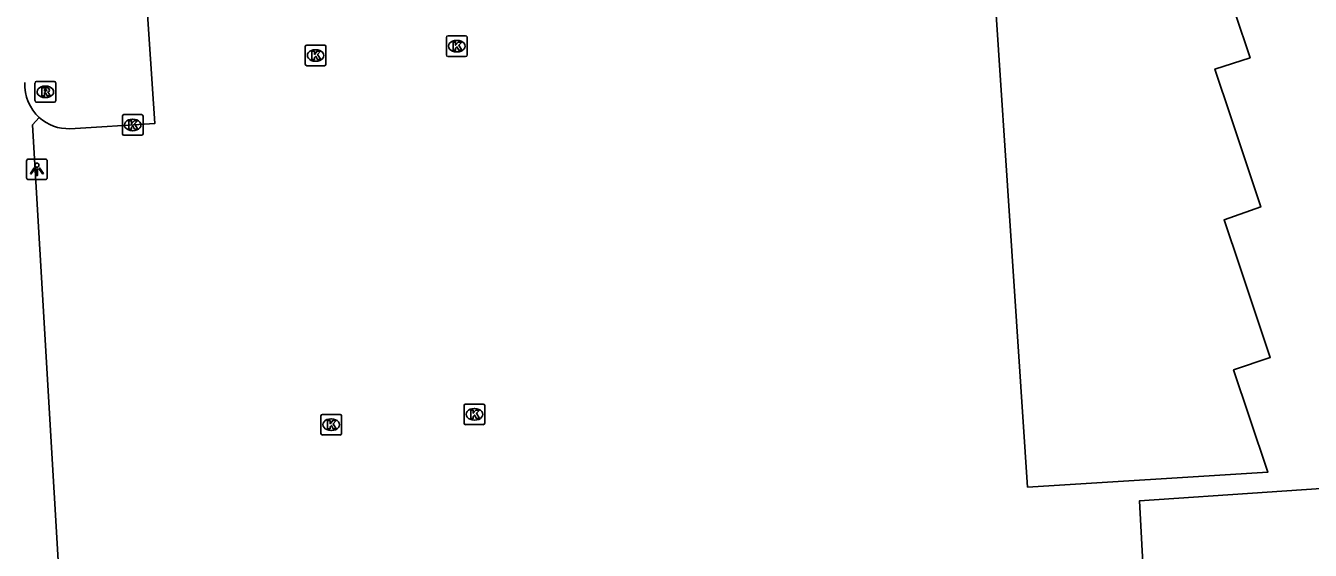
# Model space of a CAD drawing. Extents: x 159053 to 160041, y 380450 to 381422.
# Drawn here: x 159858.8 to 159921, y 381141.3 to 381166.7 of the extents above; entities that cross this region are included whole.
import ezdxf

# ---------------------------------------------------------------- set-up
doc = ezdxf.new("R2010")
doc.units = 0
for name, color, linetype in [('IMGEO_Kolk', 7, 'Continuous'), ('IMGEO_Lichtpunt', 7, 'Continuous'), ('IMGEO_Pand', 7, 'Continuous'), ('IMGEO_Rijbaan_lokaal_open', 7, 'Continuous'), ('IMGEO_Rioolput', 7, 'Continuous'), ('IMGEO_Voetpad_open', 7, 'Continuous')]:
    doc.layers.add(name, color=color, linetype=linetype)

msp = doc.modelspace()

# ---------------------------------------------------------------- linework, layer by layer
at = {"layer": 'IMGEO_Kolk'}
for p, q in [((159879.153, 381165.299), (159879.153, 381166.151)), ((159879.228, 381166.225), (159880.08, 381166.225)), ((159880.154, 381166.151), (159880.154, 381165.299)), ((159872.318, 381164.85), (159872.318, 381165.702)), ((159872.393, 381165.776), (159873.245, 381165.776)), ((159872.806, 381165.556), (159872.831, 381165.556)), ((159873.319, 381165.702), (159873.319, 381164.85)), ((159879.664, 381165.445), (159879.639, 381165.445)), ((159879.641, 381166.005), (159879.666, 381166.005)), ((159873.245, 381164.776), (159872.393, 381164.776)), ((159872.829, 381164.996), (159872.804, 381164.996)), ((159880.08, 381165.225), (159879.228, 381165.225)), ((159863.46, 381161.483), (159863.46, 381162.335)), ((159863.535, 381162.409), (159864.387, 381162.409)), ((159864.461, 381162.335), (159864.461, 381161.483)), ((159863.948, 381162.189), (159863.973, 381162.189)), ((159864.387, 381161.409), (159863.535, 381161.409)), ((159863.971, 381161.629), (159863.946, 381161.629)), ((159880.008, 381147.458), (159880.008, 381148.31)), ((159880.083, 381148.384), (159880.935, 381148.384)), ((159880.496, 381148.164), (159880.521, 381148.164)), ((159881.009, 381148.31), (159881.009, 381147.458)), ((159873.073, 381146.957), (159873.073, 381147.809)), ((159873.148, 381147.883), (159874, 381147.883)), ((159873.561, 381147.663), (159873.586, 381147.663)), ((159874.074, 381147.809), (159874.074, 381146.957)), ((159880.935, 381147.384), (159880.083, 381147.384)), ((159880.519, 381147.604), (159880.494, 381147.604)), ((159874, 381146.883), (159873.148, 381146.883)), ((159873.584, 381147.103), (159873.559, 381147.103))]:
    msp.add_line(p, q, dxfattribs=at)
for points in [[(159879.153, 381165.299), (159879.153, 381166.151)], [(159879.228, 381166.225), (159880.08, 381166.225)], [(159880.154, 381166.151), (159880.154, 381165.299)], [(159872.318, 381164.85), (159872.318, 381165.702)], [(159872.393, 381165.776), (159873.245, 381165.776)], [(159872.639, 381165.476), (159872.762, 381165.476), (159872.762, 381165.325), (159872.892, 381165.476), (159873.056, 381165.476), (159872.91, 381165.325), (159873.063, 381165.076), (159872.911, 381165.076), (159872.826, 381165.24), (159872.762, 381165.173), (159872.762, 381165.076), (159872.639, 381165.076), (159872.639, 381165.476)], [(159873.319, 381165.702), (159873.319, 381164.85)], [(159879.474, 381165.925), (159879.597, 381165.925), (159879.597, 381165.774), (159879.727, 381165.925), (159879.891, 381165.925), (159879.745, 381165.774), (159879.898, 381165.525), (159879.746, 381165.525), (159879.661, 381165.689), (159879.597, 381165.622), (159879.597, 381165.525), (159879.474, 381165.525), (159879.474, 381165.925)], [(159873.245, 381164.776), (159872.393, 381164.776)], [(159880.08, 381165.225), (159879.228, 381165.225)], [(159863.46, 381161.483), (159863.46, 381162.335)], [(159863.535, 381162.409), (159864.387, 381162.409)], [(159864.461, 381162.335), (159864.461, 381161.483)], [(159863.781, 381162.109), (159863.904, 381162.109), (159863.904, 381161.958), (159864.034, 381162.109), (159864.198, 381162.109), (159864.052, 381161.958), (159864.205, 381161.709), (159864.053, 381161.709), (159863.968, 381161.873), (159863.904, 381161.806), (159863.904, 381161.709), (159863.781, 381161.709), (159863.781, 381162.109)], [(159864.387, 381161.409), (159863.535, 381161.409)], [(159880.008, 381147.458), (159880.008, 381148.31)], [(159880.083, 381148.384), (159880.935, 381148.384)], [(159880.329, 381148.084), (159880.452, 381148.084), (159880.452, 381147.933), (159880.582, 381148.084), (159880.746, 381148.084), (159880.6, 381147.933), (159880.753, 381147.684), (159880.601, 381147.684), (159880.516, 381147.848), (159880.452, 381147.781), (159880.452, 381147.684), (159880.329, 381147.684), (159880.329, 381148.084)], [(159881.009, 381148.31), (159881.009, 381147.458)], [(159873.073, 381146.957), (159873.073, 381147.809)], [(159873.148, 381147.883), (159874, 381147.883)], [(159873.394, 381147.583), (159873.517, 381147.583), (159873.517, 381147.432), (159873.647, 381147.583), (159873.811, 381147.583), (159873.665, 381147.432), (159873.818, 381147.183), (159873.666, 381147.183), (159873.581, 381147.347), (159873.517, 381147.28), (159873.517, 381147.183), (159873.394, 381147.183), (159873.394, 381147.583)], [(159874.074, 381147.809), (159874.074, 381146.957)], [(159880.935, 381147.384), (159880.083, 381147.384)], [(159874, 381146.883), (159873.148, 381146.883)]]:
    msp.add_lwpolyline(points, dxfattribs=at)
for centre, start, end in [((159879.23, 381166.149), 91.55205, 178.44795), ((159879.23, 381166.149), 91.55205, 178.44795), ((159880.078, 381166.149), 1.55205, 88.44795), ((159880.078, 381166.149), 1.55205, 88.44795), ((159872.395, 381165.7), 91.55205, 178.44795), ((159872.395, 381165.7), 91.55205, 178.44795), ((159873.243, 381165.7), 1.55205, 88.44795), ((159873.243, 381165.7), 1.55205, 88.44795), ((159872.395, 381164.852), 181.55205, 268.44795), ((159872.395, 381164.852), 181.55205, 268.44795), ((159873.243, 381164.852), 271.55205, 358.44795), ((159873.243, 381164.852), 271.55205, 358.44795), ((159879.23, 381165.301), 181.55205, 268.44795), ((159879.23, 381165.301), 181.55205, 268.44795), ((159880.078, 381165.301), 271.55205, 358.44795), ((159880.078, 381165.301), 271.55205, 358.44795), ((159863.537, 381162.333), 91.55205, 178.44795), ((159863.537, 381162.333), 91.55205, 178.44795), ((159864.385, 381162.333), 1.55205, 88.44795), ((159864.385, 381162.333), 1.55205, 88.44795), ((159863.537, 381161.485), 181.55205, 268.44795), ((159863.537, 381161.485), 181.55205, 268.44795), ((159864.385, 381161.485), 271.55205, 358.44795), ((159864.385, 381161.485), 271.55205, 358.44795), ((159880.085, 381148.308), 91.55205, 178.44795), ((159880.085, 381148.308), 91.55205, 178.44795), ((159880.933, 381148.308), 1.55205, 88.44795), ((159880.933, 381148.308), 1.55205, 88.44795), ((159873.15, 381147.807), 91.55205, 178.44795), ((159873.15, 381147.807), 91.55205, 178.44795), ((159873.998, 381147.807), 1.55205, 88.44795), ((159873.998, 381147.807), 1.55205, 88.44795), ((159880.085, 381147.46), 181.55205, 268.44795), ((159880.085, 381147.46), 181.55205, 268.44795), ((159880.933, 381147.46), 271.55205, 358.44795), ((159880.933, 381147.46), 271.55205, 358.44795), ((159873.15, 381146.959), 181.55205, 268.44795), ((159873.15, 381146.959), 181.55205, 268.44795), ((159873.998, 381146.959), 271.55205, 358.44795), ((159873.998, 381146.959), 271.55205, 358.44795)]:
    msp.add_arc(centre, 0.0765, start, end, dxfattribs=at)
for centre, major_axis, ratio, start_param, end_param in [((159872.805, 381165.276), (-0.387, 0.002), 0.722429, 4.712389, 7.853982), ((159872.83, 381165.276), (-0.39, 0.002), 0.717154, 1.570796, 4.712389), ((159879.64, 381165.725), (-0.387, 0.002), 0.722429, 4.712389, 7.853982), ((159879.665, 381165.725), (-0.39, 0.002), 0.717154, 1.570796, 4.712389), ((159863.947, 381161.909), (-0.387, 0.002), 0.722429, 4.712389, 7.853982), ((159863.972, 381161.909), (-0.39, 0.002), 0.717154, 1.570796, 4.712389), ((159880.495, 381147.884), (-0.387, 0.002), 0.722429, 4.712389, 7.853982), ((159880.52, 381147.884), (-0.39, 0.002), 0.717154, 1.570796, 4.712389), ((159873.56, 381147.383), (-0.387, 0.002), 0.722429, 4.712389, 7.853982), ((159873.585, 381147.383), (-0.39, 0.002), 0.717154, 1.570796, 4.712389)]:
    msp.add_ellipse(centre, major_axis=major_axis, ratio=ratio, start_param=start_param, end_param=end_param, dxfattribs=at)
at = {"layer": 'IMGEO_Lichtpunt'}
for p, q in [((159858.824, 381160.16), (159858.824, 381159.353)), ((159858.824, 381160.16), (159858.824, 381159.353)), ((159859.726, 381160.255), (159858.918, 381160.255)), ((159859.726, 381160.255), (159858.918, 381160.255)), ((159859.82, 381159.353), (159859.82, 381160.16)), ((159859.82, 381159.353), (159859.82, 381160.16)), ((159858.918, 381159.259), (159859.726, 381159.259)), ((159858.918, 381159.259), (159859.726, 381159.259))]:
    msp.add_line(p, q, dxfattribs=at)
for points in [[(159859.198, 381159.824), (159859.237, 381159.796), (159859.049, 381159.534), (159859.011, 381159.561), (159859.198, 381159.824)], [(159859.41, 381159.796), (159859.448, 381159.823), (159859.635, 381159.561), (159859.596, 381159.533), (159859.41, 381159.796)], [(159859.3, 381159.776), (159859.347, 381159.776), (159859.347, 381159.454), (159859.3, 381159.454), (159859.3, 381159.776)]]:
    msp.add_lwpolyline(points, dxfattribs=at)
msp.add_circle((159859.323, 381159.958), 0.0994, dxfattribs=at)
for centre, start, end in [((159858.918, 381160.16), 90, 180), ((159858.918, 381160.16), 90, 180), ((159859.726, 381160.16), 0, 90), ((159859.726, 381160.16), 0, 90), ((159858.918, 381159.353), 180, 270), ((159858.918, 381159.353), 180, 270), ((159859.726, 381159.353), 270, 0), ((159859.726, 381159.353), 270, 360)]:
    msp.add_arc(centre, 0.0946, start, end, dxfattribs=at)
at = {"layer": 'IMGEO_Pand'}
msp.add_lwpolyline([(159918.198, 381183.328), (159915.733, 381183.173), (159915.812, 381181.906), (159916.471, 381181.947), (159917.162, 381179.762), (159915.382, 381179.107), (159916.14, 381176.844), (159917.616, 381172.441), (159915.842, 381171.82), (159916.613, 381169.512), (159918.067, 381165.161), (159916.364, 381164.614), (159917.133, 381162.301), (159918.584, 381157.934), (159916.802, 381157.31), (159917.576, 381155.003), (159919.04, 381150.641), (159917.268, 381150.036), (159918.042, 381147.728), (159918.929, 381145.082), (159907.289, 381144.361), (159904.922, 381180.168)], dxfattribs=at)
at = {"layer": 'IMGEO_Rijbaan_lokaal_open'}
msp.add_lwpolyline([(159864.616, 381168.253), (159865.028, 381161.971), (159860.922, 381161.727)], dxfattribs=at)
for centre, radius, start, end in [((159860.935, 381163.879), 2.199, 177.94096, 227.18331), ((159860.841, 381163.81), 2.085, 227.79176, 272.23581)]:
    msp.add_arc(centre, radius, start, end, dxfattribs=at)
at = {"layer": 'IMGEO_Rioolput'}
for p, q in [((159859.231, 381163.086), (159859.231, 381163.938)), ((159859.306, 381164.012), (159860.158, 381164.012)), ((159859.719, 381163.792), (159859.744, 381163.792)), ((159860.232, 381163.938), (159860.232, 381163.086)), ((159860.158, 381163.012), (159859.306, 381163.012)), ((159859.742, 381163.232), (159859.717, 381163.232))]:
    msp.add_line(p, q, dxfattribs=at)
for points in [[(159859.231, 381163.086), (159859.231, 381163.938)], [(159859.306, 381164.012), (159860.158, 381164.012)], [(159859.82, 381163.71), (159859.568, 381163.712), (159859.568, 381163.312)], [(159859.746, 381163.631), (159859.692, 381163.631), (159859.692, 381163.55)], [(159859.692, 381163.55), (159859.744, 381163.55)], [(159860.232, 381163.938), (159860.232, 381163.086)], [(159860.158, 381163.012), (159859.306, 381163.012)], [(159859.568, 381163.312), (159859.692, 381163.312), (159859.692, 381163.474), (159859.703, 381163.474)], [(159859.75, 381163.445), (159859.821, 381163.312), (159859.961, 381163.312), (159859.896, 381163.438)]]:
    msp.add_lwpolyline(points, dxfattribs=at)
for centre, radius, start, end in [((159859.308, 381163.936), 0.0765, 91.55205, 178.44795), ((159859.308, 381163.936), 0.0765, 91.55205, 178.44795), ((159859.728, 381163.739), 0.19, 274.7715, 282.96867), ((159859.752, 381163.535), 0.0964, 77.00612, 93.18647), ((159859.766, 381163.592), 0.0378, 276.66336, 79.67722), ((159859.819, 381163.6), 0.109, 350.36119, 89.41601), ((159859.817, 381163.6), 0.112, 277.58423, 350.98172), ((159860.156, 381163.936), 0.0765, 1.55205, 88.44795), ((159860.156, 381163.936), 0.0765, 1.55205, 88.44795), ((159859.308, 381163.088), 0.0765, 181.55205, 268.44795), ((159859.308, 381163.088), 0.0765, 181.55205, 268.44795), ((159859.702, 381163.421), 0.0533, 26.02933, 88.69889), ((159859.801, 381163.385), 0.108, 29.51342, 73.79051), ((159860.156, 381163.088), 0.0765, 271.55205, 358.44795), ((159860.156, 381163.088), 0.0765, 271.55205, 358.44795)]:
    msp.add_arc(centre, radius, start, end, dxfattribs=at)
for centre, major_axis, ratio, start_param, end_param in [((159859.718, 381163.512), (-0.387, 0.002), 0.722429, 4.712389, 7.853982), ((159859.743, 381163.512), (-0.39, 0.002), 0.717154, 1.570796, 4.712389)]:
    msp.add_ellipse(centre, major_axis=major_axis, ratio=ratio, start_param=start_param, end_param=end_param, dxfattribs=at)
at = {"layer": 'IMGEO_Voetpad_open'}
for points in [[(159860.513, 381138.059), (159859.115, 381161.92), (159859.44, 381162.266)], [(159925.071, 381144.534), (159912.716, 381143.7), (159912.967, 381138.864)]]:
    msp.add_lwpolyline(points, dxfattribs=at)

doc.saveas('drawing.dxf')
